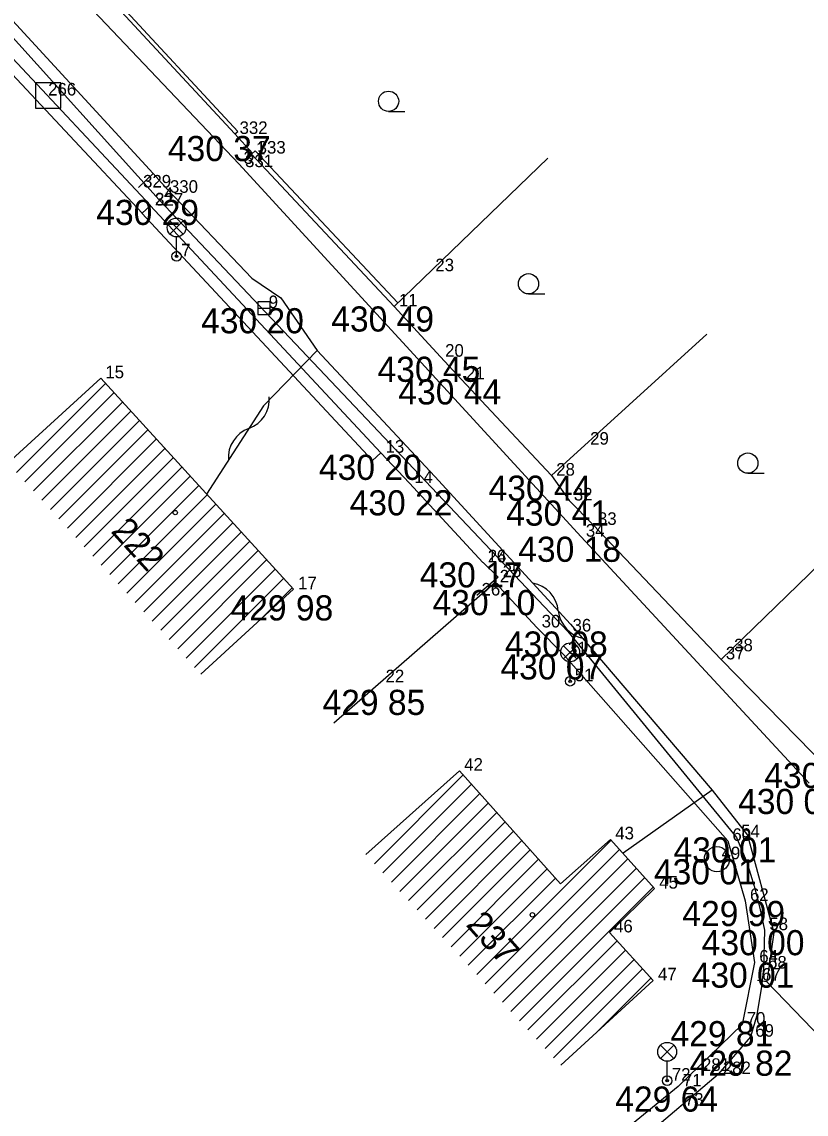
# Model space of a CAD drawing. Extents: x -559180 to -551373, y -1076947 to -1072071.
# Drawn here: x -554171.37 to -554140.16, y -1073715.23 to -1073671.78 of the extents above; entities that cross this region are included whole.
import ezdxf

# ---------------------------------------------------------------- set-up
doc = ezdxf.new("R2010")
doc.units = 0
for name, color, linetype in [('12_PLOTY', 7, 'Continuous'), ('13_PLOTY', 7, 'Continuous'), ('14_BUDOVY', 7, 'Continuous'), ('17_KOMUNIKACE', 7, 'Continuous'), ('18_POLOHOPIS', 7, 'Continuous'), ('1_VODA_ZN', 7, 'Continuous'), ('20_EL_ZN', 7, 'Continuous'), ('30_SDEL_ZN', 7, 'Continuous'), ('32', 7, 'Continuous'), ('3_BODY', 7, 'Continuous'), ('40_KANAL_ZN', 7, 'Continuous'), ('45_ZN_KULTURY', 7, 'Continuous'), ('47_ZN_STAV_OBJ$', 7, 'Continuous'), ('50_TEPLO_ZN', 7, 'Continuous'), ('54_C_POPISNA', 7, 'Continuous'), ('6_VYSKY', 7, 'Continuous')]:
    doc.layers.add(name, color=color, linetype=linetype)

# ---------------------------------------------------------------- blocks, each defined once
blk = doc.blocks.new('POINT_DISPLAY')
blk.add_line((0, 0), (0, 0))
blk = doc.blocks.new('LA')
at = {"layer": '20_EL_ZN'}
for p, q in [((-0.265, 1.415), (0.265, 0.885)), ((-0.265, 0.885), (0.265, 1.415)), ((0, 0), (0, 0.775))]:
    blk.add_line(p, q, dxfattribs=at)
for centre, radius in [((0, 1.15), 0.375), ((0, 0), 0.19), ((0, 0), 0.05)]:
    blk.add_circle(centre, radius, dxfattribs=at)
blk = doc.blocks.new('VP')
at = {"layer": '40_KANAL_ZN'}
blk.add_line((-0.25, 0), (0.25, 0), dxfattribs=at)
blk.add_lwpolyline([(-0.25, -0.25), (0.25, -0.25), (0.25, 0.25), (-0.25, 0.25)], close=True, dxfattribs=at)
blk = doc.blocks.new('SAK')
at = {"layer": '40_KANAL_ZN'}
blk.add_circle((0, 0), 0.5, dxfattribs=at)
blk = doc.blocks.new('ZAHRAD')
at = {"layer": '45_ZN_KULTURY'}
blk.add_line((0, 0), (0.65, 0.003), dxfattribs=at)
blk.add_circle((0, 0.403), 0.403, dxfattribs=at)
blk = doc.blocks.new('BZ')
at = {"layer": '47_ZN_STAV_OBJ$'}
blk.add_circle((0, 0), 0.0875, dxfattribs=at)
blk = doc.blocks.new('SA')
at = {"layer": '50_TEPLO_ZN'}
blk.add_lwpolyline([(-0.5, -0.5), (0.5, -0.5), (0.5, 0.5), (-0.5, 0.5)], close=True, dxfattribs=at)
blk = doc.blocks.new('SDEP')
at = {"layer": '30_SDEL_ZN'}
for centre, radius, start, end in [((0.75, -1.001), 1.251, 53.1529, 126.8469), ((2.25, 1), 1.25, 233.13, 306.8698)]:
    blk.add_arc(centre, radius, start, end, dxfattribs=at)

msp = doc.modelspace()

# ---------------------------------------------------------------- linework, layer by layer
at = {"layer": '12_PLOTY'}
for p, q in [((-554162.779, -1073676.138), (-554170.749, -1073667.538)), ((-554162.89, -1073676.24), (-554170.86, -1073667.64)), ((-554173.05, -1073671.83), (-554166.25, -1073679.09)), ((-554173.378, -1073672.137), (-554166.578, -1073679.397)), ((-554162.89, -1073676.24), (-554162.779, -1073676.138)), ((-554162.89, -1073676.24), (-554162.183, -1073677.006)), ((-554162.084, -1073676.913), (-554162.23, -1073677.05)), ((-554162.23, -1073677.05), (-554156.55, -1073683.1)), ((-554156.406, -1073682.961), (-554162.084, -1073676.913)), ((-554156.55, -1073683.1), (-554150.438, -1073677.199)), ((-554166.578, -1073679.397), (-554166.25, -1073679.09)), ((-554166.26, -1073679.08), (-554157.08, -1073688.92)), ((-554166.589, -1073679.386), (-554157.409, -1073689.226)), ((-554154.71, -1073685.1), (-554156.55, -1073683.1)), ((-554150.29, -1073689.83), (-554144.113, -1073684.202)), ((-554154.71, -1073685.1), (-554153.88, -1073686)), ((-554150.29, -1073689.83), (-554153.88, -1073686)), ((-554157.409, -1073689.226), (-554157.08, -1073688.92)), ((-554157.08, -1073688.92), (-554155.94, -1073690.13)), ((-554155.94, -1073690.13), (-554153.03, -1073693.28)), ((-554150.29, -1073689.83), (-554149.59, -1073690.82)), ((-554149.59, -1073690.82), (-554148.63, -1073691.79)), ((-554143.54, -1073697.14), (-554137.429, -1073691.214)), ((-554143.54, -1073697.14), (-554148.63, -1073691.79)), ((-554152.54, -1073694.08), (-554158.947, -1073699.682)), ((-554152.54, -1073694.08), (-554150.87, -1073695.87)), ((-554150.87, -1073695.87), (-554149.82, -1073696.94)), ((-554149.82, -1073696.94), (-554143.28, -1073704.36)), ((-554139.32, -1073701.46), (-554143.54, -1073697.14)), ((-554143.28, -1073704.36), (-554142.58, -1073706.75)), ((-554142.58, -1073706.75), (-554142.21, -1073709.2)), ((-554142.21, -1073709.2), (-554142.71, -1073711.67)), ((-554142.71, -1073711.67), (-554145.25, -1073714.13)), ((-554145.25, -1073714.13), (-554154.67, -1073721.81))]:
    msp.add_line(p, q, dxfattribs=at)
at = {"layer": '13_PLOTY'}
for p, q in [((-554173.48, -1073669.84), (-554166.14, -1073677.81)), ((-554166.14, -1073677.81), (-554165.57, -1073678.45)), ((-554165.57, -1073678.45), (-554162.22, -1073681.98)), ((-554162.22, -1073681.98), (-554161.06, -1073682.76)), ((-554161.06, -1073682.76), (-554159.62, -1073684.86)), ((-554159.62, -1073684.86), (-554154.94, -1073689.87)), ((-554154.94, -1073689.87), (-554149.53, -1073695.74)), ((-554149.53, -1073695.74), (-554143.9, -1073702.34)), ((-554143.9, -1073702.34), (-554142.49, -1073704.13)), ((-554142.49, -1073704.13), (-554141.44, -1073708)), ((-554141.44, -1073708), (-554141.73, -1073709.97)), ((-554141.73, -1073709.97), (-554137.95, -1073713.89))]:
    msp.add_line(p, q, dxfattribs=at)
at = {"layer": '14_BUDOVY'}
for p, q in [((-554171.92, -1073689.334), (-554168.23, -1073685.96)), ((-554168.23, -1073685.96), (-554160.56, -1073694.35)), ((-554164.25, -1073697.724), (-554160.56, -1073694.35)), ((-554157.68, -1073704.9), (-554153.95, -1073701.57)), ((-554149.928, -1073706.075), (-554153.95, -1073701.57)), ((-554149.928, -1073706.075), (-554147.94, -1073704.3)), ((-554147.94, -1073704.3), (-554146.19, -1073706.26)), ((-554146.19, -1073706.26), (-554147.99, -1073708)), ((-554147.99, -1073708), (-554146.24, -1073709.91)), ((-554149.927, -1073713.288), (-554146.24, -1073709.91))]:
    msp.add_line(p, q, dxfattribs=at)
at = {"layer": '17_KOMUNIKACE'}
for p, q in [((-554178.18, -1073661.16), (-554162.73, -1073677.43)), ((-554181.12, -1073662.01), (-554165.9, -1073678.86)), ((-554162.73, -1073677.43), (-554149.11, -1073692.26)), ((-554165.9, -1073678.86), (-554149.64, -1073696.03)), ((-554149.11, -1073692.26), (-554140.04, -1073702.07)), ((-554149.64, -1073696.03), (-554142.93, -1073704.22)), ((-554141.81, -1073707.91), (-554141.86, -1073709.44)), ((-554142.37, -1073712.15), (-554143.66, -1073713.64)), ((-554152.54, -1073721.14), (-554143.66, -1073713.64))]:
    msp.add_line(p, q, dxfattribs=at)
for points in [[(-554142.93, -1073704.22), (-554142.523, -1073705.209), (-554142.221, -1073706.155), (-554142, -1073707.04), (-554141.81, -1073707.91)], [(-554141.86, -1073709.44), (-554141.934, -1073710.164), (-554142.141, -1073711.347), (-554142.37, -1073712.15)]]:
    msp.add_lwpolyline(points, dxfattribs=at)
at = {"layer": '18_POLOHOPIS'}
for p, q in [((-554166.14, -1073677.81), (-554166.73, -1073678.37)), ((-554159.62, -1073684.86), (-554161.75, -1073687.05)), ((-554161.75, -1073687.05), (-554164.022, -1073690.563)), ((-554153.01, -1073693.28), (-554152.42, -1073693.87)), ((-554152.42, -1073693.87), (-554153.26, -1073694.6)), ((-554143.9, -1073702.34), (-554147.445, -1073704.854)), ((-554141.73, -1073709.97), (-554142.1, -1073709.92))]:
    msp.add_line(p, q, dxfattribs=at)
at = {"layer": '32'}
for p, q in [((-554171.582, -1073689.703), (-554168.043, -1073686.164)), ((-554171.245, -1073690.073), (-554167.706, -1073686.534)), ((-554170.907, -1073690.442), (-554167.368, -1073686.903)), ((-554170.569, -1073690.812), (-554167.03, -1073687.273)), ((-554170.231, -1073691.181), (-554166.692, -1073687.642)), ((-554169.894, -1073691.55), (-554166.355, -1073688.011)), ((-554169.556, -1073691.92), (-554166.017, -1073688.381)), ((-554169.218, -1073692.289), (-554165.679, -1073688.75)), ((-554168.881, -1073692.659), (-554165.342, -1073689.12)), ((-554168.543, -1073693.028), (-554165.004, -1073689.489)), ((-554168.205, -1073693.397), (-554164.666, -1073689.858)), ((-554167.868, -1073693.767), (-554164.328, -1073690.228)), ((-554167.53, -1073694.136), (-554163.991, -1073690.597)), ((-554167.192, -1073694.506), (-554163.653, -1073690.967)), ((-554166.854, -1073694.875), (-554163.315, -1073691.336)), ((-554166.517, -1073695.244), (-554162.978, -1073691.705)), ((-554166.179, -1073695.614), (-554162.64, -1073692.075)), ((-554165.841, -1073695.983), (-554162.302, -1073692.444)), ((-554165.504, -1073696.353), (-554161.965, -1073692.814)), ((-554165.166, -1073696.722), (-554161.627, -1073693.183)), ((-554164.828, -1073697.091), (-554161.289, -1073693.552)), ((-554164.491, -1073697.461), (-554160.951, -1073693.922)), ((-554161.874, -1073695.552), (-554160.614, -1073694.291)), ((-554157.34, -1073705.267), (-554153.805, -1073701.732)), ((-554157.001, -1073705.635), (-554153.472, -1073702.106)), ((-554156.661, -1073706.002), (-554153.138, -1073702.479)), ((-554156.321, -1073706.37), (-554152.805, -1073702.853)), ((-554155.982, -1073706.737), (-554152.471, -1073703.227)), ((-554155.642, -1073707.105), (-554152.138, -1073703.6)), ((-554155.302, -1073707.472), (-554151.804, -1073703.974)), ((-554154.963, -1073707.84), (-554151.47, -1073704.347)), ((-554153.265, -1073709.677), (-554147.915, -1073704.328)), ((-554154.623, -1073708.207), (-554151.137, -1073704.721)), ((-554152.925, -1073710.044), (-554147.582, -1073704.701)), ((-554154.284, -1073708.575), (-554150.803, -1073705.094)), ((-554152.585, -1073710.412), (-554147.248, -1073705.075)), ((-554153.944, -1073708.942), (-554150.47, -1073705.468)), ((-554153.604, -1073709.31), (-554150.136, -1073705.842)), ((-554152.246, -1073710.779), (-554146.915, -1073705.448)), ((-554151.906, -1073711.147), (-554146.581, -1073705.822)), ((-554151.566, -1073711.514), (-554146.248, -1073706.196)), ((-554151.227, -1073711.882), (-554147.682, -1073708.337)), ((-554150.887, -1073712.249), (-554147.343, -1073708.706)), ((-554150.547, -1073712.617), (-554147.005, -1073709.075)), ((-554150.208, -1073712.984), (-554146.667, -1073709.444)), ((-554148.466, -1073711.949), (-554146.329, -1073709.813))]:
    msp.add_line(p, q, dxfattribs=at)

# ---------------------------------------------------------------- block references
at = {"layer": '12_PLOTY'}
msp.add_blockref('POINT_DISPLAY', (-554162.89, -1073676.24), dxfattribs=at)
at = {"layer": '1_VODA_ZN'}
for p in [(-554170.32, -1073674.71), (-554162.89, -1073676.24), (-554162.23, -1073677.05), (-554162.17, -1073677.02), (-554162.73, -1073677.43), (-554162.67, -1073677.56), (-554166.73, -1073678.37), (-554165.9, -1073678.86), (-554165.66, -1073678.58), (-554166.26, -1073679.08), (-554166.25, -1073679.09), (-554165.21, -1073681.11), (-554155.1, -1073681.7), (-554161.73, -1073683.17), (-554156.55, -1073683.1), (-554154.71, -1073685.1), (-554168.23, -1073685.96), (-554153.88, -1073686), (-554148.94, -1073688.6), (-554157.08, -1073688.92), (-554155.94, -1073690.13), (-554150.29, -1073689.83), (-554149.59, -1073690.82), (-554148.63, -1073691.79), (-554149.11, -1073692.26), (-554153.03, -1073693.28), (-554153.01, -1073693.28), (-554152.54, -1073694.08), (-554152.42, -1073693.87), (-554160.56, -1073694.35), (-554153.26, -1073694.6), (-554150.87, -1073695.87), (-554149.64, -1073696.03), (-554149.82, -1073696.94), (-554143.54, -1073697.14), (-554143.21, -1073696.82), (-554149.55, -1073698.01), (-554157.08, -1073698.05), (-554153.95, -1073701.57), (-554147.94, -1073704.3), (-554143.28, -1073704.36), (-554142.93, -1073704.22), (-554143.71, -1073705.09), (-554146.19, -1073706.26), (-554142.58, -1073706.75), (-554147.99, -1073708), (-554141.81, -1073707.91), (-554142.21, -1073709.2), (-554141.86, -1073709.44), (-554146.24, -1073709.91), (-554142.1, -1073709.92), (-554142.71, -1073711.67), (-554142.37, -1073712.15), (-554144.49, -1073713.51), (-554143.66, -1073713.64), (-554145.69, -1073713.9), (-554145.25, -1073714.13), (-554145.17, -1073714.89)]:
    msp.add_blockref('POINT_DISPLAY', p, dxfattribs=at)
at = {"layer": '20_EL_ZN'}
for p in [(-554165.21, -1073681.11), (-554149.55, -1073698.01), (-554145.69, -1073713.9)]:
    msp.add_blockref('LA', p, dxfattribs=at)
at = {"layer": '30_SDEL_ZN'}
for p, xscale, yscale, rotation in [((-554163.149, -1073689.214), 1.0000001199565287, 1.0000001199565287, 57.107511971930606), ((-554151.039, -1073694.103), 0.9999989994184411, 0.9999989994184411, -47.33530926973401)]:
    msp.add_blockref('SDEP', p, dxfattribs=dict(at, xscale=xscale, yscale=yscale, rotation=rotation))
at = {"layer": '32'}
msp.add_blockref('POINT_DISPLAY', (-554157.68, -1073704.9), dxfattribs=at)
at = {"layer": '40_KANAL_ZN'}
for name, p in [('VP', (-554161.73, -1073683.17)), ('SAK', (-554143.71, -1073705.09))]:
    msp.add_blockref(name, p, dxfattribs=at)
at = {"layer": '45_ZN_KULTURY'}
for p in [(-554156.774, -1073675.343), (-554151.207, -1073682.601), (-554142.48, -1073689.735)]:
    msp.add_blockref('ZAHRAD', p, dxfattribs=at)
at = {"layer": '47_ZN_STAV_OBJ$'}
for p in [(-554165.263, -1073691.301), (-554151.051, -1073707.302)]:
    msp.add_blockref('BZ', p, dxfattribs=at)
at = {"layer": '50_TEPLO_ZN'}
msp.add_blockref('SA', (-554170.32, -1073674.71), dxfattribs=at)

# ---------------------------------------------------------------- texts
at = {"layer": '3_BODY'}
for s, p in [('266', (-554170.32, -1073674.71)), (' 332', (-554162.89, -1073676.24)), (' 1', (-554162.23, -1073677.05)), (' 333', (-554162.17, -1073677.02)), (' 3', (-554162.73, -1073677.43)), (' 331', (-554162.67, -1073677.56)), (' 329', (-554166.73, -1073678.37)), (' 4', (-554165.9, -1073678.86)), (' 330', (-554165.66, -1073678.58)), (' 2', (-554166.26, -1073679.08)), (' 327', (-554166.25, -1073679.09)), (' 7', (-554165.21, -1073681.11)), (' 23', (-554155.1, -1073681.7)), (' 9', (-554161.73, -1073683.17)), (' 11', (-554156.55, -1073683.1)), (' 20', (-554154.71, -1073685.1)), (' 15', (-554168.23, -1073685.96)), (' 21', (-554153.88, -1073686)), (' 13', (-554157.08, -1073688.92)), (' 29', (-554148.94, -1073688.6)), (' 28', (-554150.29, -1073689.83)), (' 14', (-554155.94, -1073690.13)), (' 32', (-554149.59, -1073690.82)), (' 33', (-554148.63, -1073691.79)), (' 34', (-554149.11, -1073692.26)), (' 16', (-554153.03, -1073693.28)), (' 24', (-554153.01, -1073693.28)), (' 27', (-554152.54, -1073694.08)), (' 25', (-554152.42, -1073693.87)), (' 17', (-554160.56, -1073694.35)), (' 26', (-554153.26, -1073694.6)), (' 30', (-554150.87, -1073695.87)), (' 36', (-554149.64, -1073696.03)), (' 31', (-554149.82, -1073696.94)), (' 37', (-554143.54, -1073697.14)), (' 38', (-554143.21, -1073696.82)), (' 22', (-554157.08, -1073698.05)), (' 51', (-554149.55, -1073698.01)), (' 42', (-554153.95, -1073701.57)), (' 43', (-554147.94, -1073704.3)), (' 60', (-554143.28, -1073704.36)), (' 54', (-554142.93, -1073704.22)), (' 49', (-554143.71, -1073705.09)), (' 45', (-554146.19, -1073706.26)), (' 62', (-554142.58, -1073706.75)), (' 46', (-554147.99, -1073708)), (' 58', (-554141.81, -1073707.91)), (' 64', (-554142.21, -1073709.2)), (' 68', (-554141.86, -1073709.44)), (' 47', (-554146.24, -1073709.91)), (' 67', (-554142.1, -1073709.92)), (' 70', (-554142.71, -1073711.67)), (' 69', (-554142.37, -1073712.15)), (' 281', (-554144.49, -1073713.51)), (' 282', (-554143.66, -1073713.64)), (' 72', (-554145.69, -1073713.9)), (' 71', (-554145.25, -1073714.13)), (' 73', (-554145.17, -1073714.89))]:
    msp.add_text(s, height=0.5, dxfattribs=at).set_placement(p)
at = {"layer": '54_C_POPISNA'}
for s, rotation, p in [('222', 312.433, (-554167.855, -1073692.06)), ('237', 311.758, (-554153.727, -1073707.708))]:
    msp.add_text(s, height=1, rotation=rotation, dxfattribs=at).set_placement(p)
at = {"layer": '6_VYSKY'}
for s, p in [('430 37', (-554165.556, -1073677.32)), ('430 29', (-554168.405, -1073679.86)), ('430 20', (-554164.235, -1073684.17)), ('430 49', (-554159.055, -1073684.1)), ('430 45', (-554157.215, -1073686.1)), ('430 44', (-554156.385, -1073687)), ('430 20', (-554159.545, -1073690.001)), ('430 44', (-554152.795, -1073690.83)), ('430 22', (-554158.324, -1073691.412)), ('430 41', (-554152.095, -1073691.82)), ('430 18', (-554151.615, -1073693.26)), ('430 17', (-554155.535, -1073694.28)), ('430 10', (-554155.025, -1073695.382)), ('429 98', (-554163.065, -1073695.592)), ('430 08', (-554152.145, -1073697.03)), ('430 07', (-554152.325, -1073697.94)), ('429 85', (-554159.404, -1073699.351)), ('430 39', (-554141.825, -1073702.258)), ('430 07', (-554142.867, -1073703.291)), ('430 01', (-554145.435, -1073705.22)), ('430 01', (-554146.215, -1073706.09)), ('429 99', (-554145.085, -1073707.75)), ('430 00', (-554144.315, -1073708.91)), ('430 01', (-554144.715, -1073710.2)), ('429 81', (-554145.556, -1073712.529)), ('429 82', (-554144.793, -1073713.703)), ('429 64', (-554147.755, -1073715.13))]:
    msp.add_text(s, height=1, dxfattribs=at).set_placement(p)

doc.saveas('drawing.dxf')
